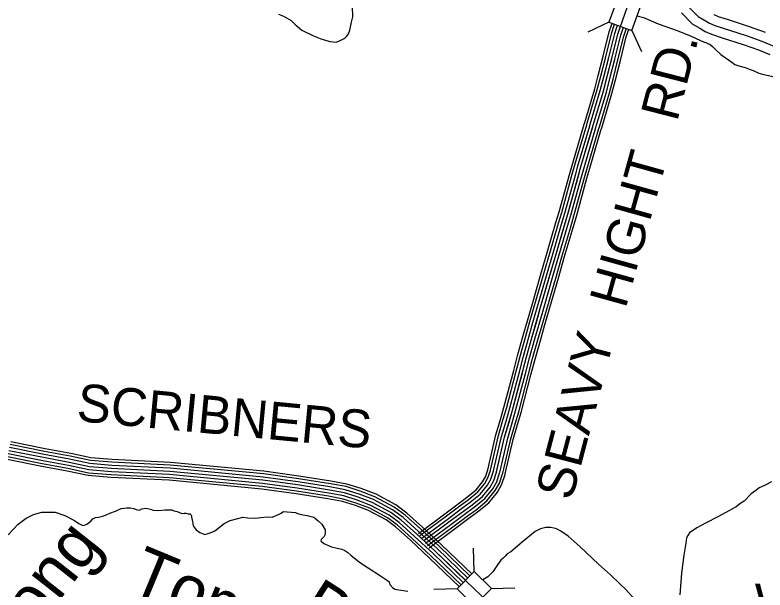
# Model space of a CAD drawing. Extents: x 1551132 to 1791609, y 378168 to 563823.
# Drawn here: x 1682181 to 1689511, y 426966 to 432585 of the extents above; entities that cross this region are included whole.
import ezdxf

# ---------------------------------------------------------------- set-up
doc = ezdxf.new("R2010")
doc.units = 0
for name, color, linetype in [('DESIGN - DRAINAGE - Bridges and Cross Drains Size Text', 7, 'Continuous'), ('DESIGN - ROW - Right-of-Way and Easement Labels', 7, 'Continuous'), ('DESIGN - TRANSPORTATION - Text', 7, 'Continuous'), ('SURVEY - CONTOURS - Index with Text', 7, 'Continuous'), ('SURVEY - DRAINAGE - Storm Sewer', 7, 'Continuous'), ('SURVEY - PROPERTY - Owners', 7, 'Continuous'), ('SURVEY - TRANSPORTATION - Roads', 7, 'Continuous')]:
    doc.layers.add(name, color=color, linetype=linetype)

msp = doc.modelspace()

# ---------------------------------------------------------------- linework, layer by layer
at = {"layer": 'DESIGN - TRANSPORTATION - Text'}
for points in [[(1684755.757, 432594.627), (1684805.539, 432574.01), (1684835.355, 432557.635), (1684881.087, 432533.068), (1684916.686, 432496.608), (1684984.043, 432437.74), (1685097.44, 432382.33), (1685179.08, 432349.33), (1685260.836, 432326.329), (1685318.768, 432319.637), (1685358.942, 432335.179), (1685403.208, 432358.68), (1685422.432, 432379.164), (1685441.699, 432402.273), (1685454.082, 432436.165), (1685470.948, 432514.051), (1685481.548, 432567.985), (1685480.681, 432670.113)], [(1688260.691, 432577.112), (1688271.957, 432574.92), (1688323.798, 432560.287), (1688467.153, 432500.518), (1688644.482, 432438.342), (1688781.854, 432380.649), (1688879.368, 432335.448), (1688915.184, 432318.997), (1688933.167, 432316.789), (1688959.033, 432304.463), (1688970.983, 432300.322), (1688998.74, 432277.963), (1689026.406, 432247.604), (1689077.872, 432198.936), (1689187.044, 432123.559), (1689216.827, 432103.183), (1689256.667, 432088.691), (1689316.491, 432071.966), (1689366.29, 432053.349), (1689394.173, 432043.007), (1689449.905, 432018.323), (1689499.753, 432003.714), (1689605.526, 431982.43)], [(1689573.5, 428022.318), (1689505.101, 427987.084), (1689454.836, 427963.658), (1689422.545, 427938.008), (1689376.163, 427904.523), (1689307.389, 427835.255), (1689275.14, 427813.613), (1689230.741, 427778.103), (1689158.326, 427740.919), (1689057.703, 427686.051), (1688928.948, 427619.499), (1688846.408, 427572.423), (1688773.86, 427523.23), (1688757.585, 427499.396), (1688745.344, 427477.512), (1688736.744, 427423.552), (1688717.453, 427307.649), (1688693.47, 427129.736), (1688679.112, 426917.664)], [(1682114.233, 427505.776), (1682211.405, 427610.737), (1682290.054, 427667.872), (1682362.452, 427703.056), (1682442.717, 427726.132), (1682548.739, 427726.874), (1682572.739, 427726.59), (1682668.378, 427693.415), (1682763.842, 427644.23), (1682805.533, 427615.704), (1682829.374, 427601.404), (1682845.307, 427595.204), (1682861.374, 427601.021), (1682883.49, 427610.771), (1682921.797, 427638.347), (1682942.047, 427660.131), (1682968.196, 427673.839), (1682996.262, 427679.514), (1683034.378, 427689.073), (1683064.46, 427696.723), (1683108.709, 427718.224), (1683162.933, 427737.599), (1683219.215, 427762.967), (1683269.306, 427770.384), (1683305.305, 427769.95), (1683341.237, 427763.517), (1683365.128, 427753.225), (1683397.061, 427746.841), (1683421.219, 427760.567), (1683455.285, 427766.167), (1683477.259, 427763.908), (1683505.167, 427755.567), (1683531.058, 427745.25), (1683585.04, 427742.608), (1683645.122, 427749.9), (1683693.121, 427749.333), (1683715.145, 427751.075), (1683733.036, 427740.85), (1683764.969, 427734.466), (1683810.743, 427713.899), (1683832.767, 427715.641), (1683850.784, 427717.424), (1683872.717, 427711.157), (1683892.716, 427710.924), (1683898.633, 427702.84), (1683904.499, 427690.757), (1683906.366, 427678.723), (1683915.874, 427634.564), (1683917.674, 427616.521), (1683921.407, 427592.446), (1683952.981, 427554.028), (1683986.697, 427527.603), (1684036.471, 427506.985), (1684060.562, 427514.711), (1684088.695, 427526.386), (1684134.894, 427543.861), (1684225.692, 427614.863), (1684284.024, 427644.206), (1684358.272, 427665.348), (1684408.404, 427676.773), (1684456.336, 427670.19), (1684528.309, 427667.34), (1684612.424, 427676.348), (1684656.465, 427679.832), (1684694.439, 427677.382), (1684756.754, 427704.674), (1684782.912, 427718.375), (1684802.628, 427733.592)], [(1684802.628, 427733.592), (1684923.642, 427725.1), (1684941.508, 427712.875), (1684977.424, 427704.441), (1685035.331, 427695.749), (1685101.129, 427676.94), (1685142.753, 427642.414), (1685178.369, 427607.947), (1685211.768, 427553.495), (1685213.66, 427543.462), (1685213.477, 427527.445), (1685209.193, 427501.461), (1685201.035, 427487.544), (1685180.811, 427467.76), (1685174.728, 427459.826), (1685170.594, 427447.859), (1685172.528, 427441.834), (1685200.277, 427419.475), (1685273.942, 427388.566), (1685329.807, 427375.891), (1685375.698, 427365.332), (1685405.564, 427352.965), (1685433.338, 427332.615), (1685463.054, 427306.231), (1685548.294, 427237.146), (1685631.692, 427182.094), (1685752.847, 427104.567), (1685820.354, 427059.716), (1685836.195, 427045.516), (1685845.928, 427021.373), (1685871.594, 426991.031), (1685893.419, 426974.756), (1685931.326, 426966.297), (1686019.216, 426955.239)], [(1688232.631, 426878.913), (1688151.658, 426971.982), (1688090.301, 427030.775), (1688001.211, 427113.927), (1687884.347, 427217.43), (1687704.227, 427387.759), (1687587.379, 427493.262), (1687515.914, 427542.163), (1687480.357, 427561.613), (1687464.182, 427566.805), (1687448.233, 427570.997), (1687418.275, 427575.355), (1687370.301, 427577.93), (1687318.119, 427562.53), (1687263.829, 427537.146), (1687136.673, 427434.535), (1687025.584, 427337.741), (1686991.385, 427320.132), (1686973.144, 427298.323), (1686952.894, 427276.539), (1686930.678, 427256.78), (1686896.162, 427211.137), (1686851.405, 427143.586), (1686800.856, 427094.134), (1686751.79, 427066.65)]]:
    msp.add_lwpolyline(points, dxfattribs=at)
at = {"layer": 'SURVEY - CONTOURS - Index with Text'}
for points in [[(1686644.776, 427124.185), (1686348.6, 427408.892), (1686162.404, 427581.455), (1686009.8, 427717.642), (1685901.927, 427798.627), (1685709.765, 427901.697), (1685564.044, 427957.765), (1685422.414, 428001.099), (1685268.601, 428029.183), (1684954.883, 428079.609), (1684614.241, 428126.269), (1683700.662, 428212.72), (1683130.051, 428240.521), (1682921.314, 428257.379), (1682725.827, 428299.814), (1682475.425, 428345.623), (1682138.641, 428413.758)], [(1687502.781, 426047.807), (1687374.109, 426280.796), (1687359.976, 426300.164), (1687350.301, 426313.564), (1687163.505, 426508.177), (1686881.071, 426776.409), (1686594.669, 427050.675), (1686288.393, 427345.099), (1686103.389, 427516.553), (1685954.168, 427649.723), (1685854.595, 427724.475), (1685673.141, 427821.803), (1685535.428, 427874.787), (1685401.639, 427915.722), (1685253.759, 427942.722), (1684941.967, 427992.84), (1684604.15, 428039.116), (1683694.396, 428125.201), (1683124.384, 428152.977), (1682908.423, 428170.419), (1682708.627, 428213.787), (1682458.833, 428259.488), (1682121.15, 428327.798)], [(1686583.853, 427061.075), (1686288.393, 427345.099), (1686103.389, 427516.553), (1685954.168, 427649.723), (1685854.595, 427724.475), (1685673.141, 427821.803), (1685535.428, 427874.787), (1685401.639, 427915.722), (1685253.759, 427942.722), (1684941.967, 427992.84), (1684604.15, 428039.116), (1683694.396, 428125.201), (1683124.384, 428152.977), (1682908.423, 428170.419), (1682708.627, 428213.787), (1682458.833, 428259.488), (1682121.15, 428327.798)], [(1686605.377, 427083.375), (1686309.668, 427367.641), (1686124.247, 427539.487), (1685973.826, 427673.724), (1685871.32, 427750.684), (1685686.082, 427850.037), (1685545.544, 427904.113), (1685408.981, 427945.898), (1685259.001, 427973.282), (1684946.533, 428023.508), (1684607.716, 428069.917), (1683696.613, 428156.127), (1683126.384, 428183.919), (1682912.981, 428201.153), (1682714.702, 428244.187), (1682464.7, 428289.93), (1682127.333, 428358.173)], [(1686626.91, 427105.684), (1686330.95, 427390.192), (1686145.105, 427562.429), (1685993.492, 427697.733), (1685888.053, 427776.885), (1685699.024, 427878.279), (1685555.652, 427933.439), (1685416.322, 427976.065), (1685264.251, 428003.832), (1684951.091, 428054.167), (1684611.283, 428100.718), (1683698.829, 428187.061), (1683128.393, 428214.853), (1682917.531, 428231.887), (1682720.785, 428274.597), (1682470.558, 428320.373), (1682133.516, 428388.558)], [(1686540.787, 427016.465), (1686245.836, 427300.006), (1686061.673, 427470.677), (1685914.844, 427601.714), (1685821.138, 427672.066), (1685647.258, 427765.326), (1685515.203, 427816.136), (1685386.956, 427855.378), (1685243.268, 427881.612), (1684932.842, 427931.514), (1684597.016, 427977.515), (1683689.963, 428063.341), (1683120.376, 428091.1), (1682899.315, 428108.951), (1682696.469, 428152.977), (1682447.109, 428198.603), (1682108.783, 428267.038)], [(1686562.312, 427038.783), (1686267.119, 427322.557), (1686082.531, 427493.619), (1685934.51, 427625.723), (1685837.87, 427698.266), (1685660.2, 427793.569), (1685525.311, 427845.462), (1685394.298, 427885.546), (1685248.518, 427912.163), (1684937.4, 427962.173), (1684600.583, 428008.315), (1683692.179, 428094.276), (1683122.384, 428122.034), (1682903.864, 428139.685), (1682702.553, 428183.386), (1682452.967, 428229.045), (1682114.966, 428297.422)], [(1686523.621, 426998.69), (1686228.869, 427282.031), (1686045.049, 427452.393), (1685899.169, 427582.58), (1685807.804, 427651.165), (1685636.942, 427742.817), (1685507.137, 427792.752), (1685381.098, 427831.32), (1685239.093, 427857.245), (1684929.2, 427907.063), (1684594.175, 427952.956), (1683688.196, 428038.682), (1683118.784, 428066.425), (1682895.681, 428084.45), (1682691.628, 428128.743), (1682442.434, 428174.327), (1682103.858, 428242.82)]]:
    msp.add_lwpolyline(points, dxfattribs=at)
at = {"layer": 'SURVEY - DRAINAGE - Storm Sewer'}
for p, q in [((1687984.979, 432515.075), (1687779.147, 432419.078)), ((1688208.198, 432433.83), (1688304.22, 432227.999)), ((1686667.28, 427147.49), (1686663.332, 427374.598)), ((1686502.242, 426976.552), (1686275.15, 426972.613)), ((1686838.226, 426982.435), (1687065.301, 426986.391))]:
    msp.add_line(p, q, dxfattribs=at)
for points in [[(1687984.979, 432515.075), (1688208.248, 432433.822), (1688289.517, 432657.083), (1688066.24, 432738.352)], [(1686502.242, 426976.552), (1686673.163, 426811.497), (1686838.226, 426982.435), (1686667.28, 427147.49)]]:
    msp.add_lwpolyline(points, close=True, dxfattribs=at)
at = {"layer": 'SURVEY - PROPERTY - Owners'}
for points in [[(1688761.354, 432667.19), (1688856.394, 432572.279), (1688919.976, 432535.686), (1688967.641, 432505.235), (1689021.365, 432482.735), (1689326.033, 432383.916), (1689479.321, 432328.489), (1689654.45, 432258.863)], [(1688694.181, 432606.08), (1688800.77, 432499.627), (1688872.91, 432458.109), (1688925.392, 432424.583), (1688989.799, 432397.608), (1689094.005, 432363.815), (1689296.608, 432298.097), (1689447.138, 432243.67), (1689559.627, 432198.944)], [(1689011.557, 432589.071), (1689054.172, 432571.221), (1689151.078, 432539.795), (1689356.615, 432473.126), (1689512.778, 432416.658)]]:
    msp.add_lwpolyline(points, dxfattribs=at)
at = {"layer": 'SURVEY - TRANSPORTATION - Roads'}
for points in [[(1686175.829, 427449.418), (1686421.815, 427631.865), (1686648.902, 427799.886), (1686749.441, 427881.013), (1686824.106, 427972.382), (1686860.597, 428036.084), (1686887.254, 428117.886), (1686966.061, 428459.345), (1687044.218, 428724.769), (1687180.456, 429243.799), (1687231.972, 429429.429), (1687318.403, 429728.795), (1687466.559, 430239.709), (1687583.798, 430638.853), (1687715.67, 431113.898), (1687832.876, 431509.034), (1687931.565, 431840.309), (1688014.197, 432161.726), (1688072.129, 432397.316), (1688143.777, 432602.771), (1688192.893, 432742.4), (1688197.459, 432753.883), (1688204.917, 432794.718)], [(1688010.147, 432485.951), (1688016.338, 432503.71)], [(1687880.916, 431995.572), (1687929.132, 432183.118), (1687987.939, 432422.283), (1688010.147, 432485.968)], [(1687905.816, 431989.171), (1687954.073, 432176.851), (1688012.622, 432414.966), (1688034.43, 432477.501)], [(1687935.84, 431981.446), (1687984.131, 432169.284), (1688042.379, 432406.141), (1688063.696, 432467.292)], [(1687965.864, 431973.729), (1688014.197, 432161.726), (1688072.129, 432397.316), (1688092.97, 432457.084)], [(1687995.889, 431966.012), (1688044.263, 432154.167), (1688101.878, 432388.49), (1688122.244, 432446.875)], [(1688025.913, 431958.287), (1688074.32, 432146.601), (1688131.636, 432379.665), (1688151.51, 432436.667)], [(1688034.43, 432477.484), (1688040.488, 432494.851)], [(1688049.846, 431952.137), (1688098.295, 432140.575), (1688155.36, 432372.632), (1688174.851, 432428.533)], [(1688063.696, 432467.276), (1688069.629, 432484.293)], [(1688092.97, 432457.067), (1688098.761, 432473.668)], [(1688122.244, 432446.858), (1688127.894, 432463.051)], [(1688151.51, 432436.65), (1688157.035, 432452.492)], [(1688174.851, 432428.516), (1688180.251, 432443.992)], [(1687744.069, 431518.084), (1687748.794, 431534.018), (1687847.025, 431863.76), (1687880.925, 431995.588)], [(1687768.727, 431510.775), (1687773.444, 431526.693), (1687871.808, 431856.885), (1687905.824, 431989.188)], [(1687798.443, 431501.959), (1687803.16, 431517.867), (1687901.691, 431848.601), (1687935.848, 431981.463)], [(1687828.167, 431493.15), (1687832.876, 431509.034), (1687931.565, 431840.309), (1687965.873, 431973.746)], [(1687857.892, 431484.341), (1687862.592, 431500.2), (1687961.439, 431832.017), (1687995.897, 431966.029)], [(1687887.608, 431475.525), (1687892.307, 431491.375), (1687991.322, 431823.734), (1688025.921, 431958.304)], [(1687911.307, 431468.508), (1687915.999, 431484.333), (1688015.138, 431817.125), (1688049.854, 431952.154)], [(1687603.222, 431036.746), (1687631.355, 431138.107), (1687744.078, 431518.109)], [(1687628.005, 431029.871), (1687656.08, 431131.007), (1687768.727, 431510.8)], [(1687657.879, 431021.579), (1687685.87, 431122.449), (1687798.451, 431501.984)], [(1687687.745, 431013.287), (1687715.67, 431113.898), (1687828.167, 431493.167)], [(1687717.611, 431004.996), (1687745.469, 431105.348), (1687857.883, 431484.35)], [(1687747.486, 430996.704), (1687775.26, 431096.79), (1687887.608, 431475.533)], [(1687771.302, 430990.095), (1687799.018, 431089.973), (1687911.299, 431468.508)], [(1687468.25, 430556.692), (1687499.458, 430662.945), (1687603.231, 431036.771)], [(1687492.925, 430549.45), (1687524.182, 430655.886), (1687628.005, 431029.888)], [(1687522.666, 430540.708), (1687553.99, 430647.369), (1687657.879, 431021.596)], [(1687552.407, 430531.975), (1687583.798, 430638.853), (1687687.745, 431013.304)], [(1687582.148, 430523.241), (1687613.605, 430630.336), (1687717.611, 431005.012)], [(1687611.889, 430514.499), (1687643.413, 430621.819), (1687747.486, 430996.72)], [(1687635.605, 430507.532), (1687667.179, 430615.035), (1687771.302, 430990.103)], [(1687327.895, 430076.488), (1687382.361, 430264.284), (1687468.25, 430556.709)], [(1687352.594, 430069.321), (1687407.043, 430257.076), (1687492.925, 430549.467)], [(1687382.369, 430060.687), (1687436.801, 430248.392), (1687522.666, 430540.725)], [(1687412.143, 430052.054), (1687466.559, 430239.709), (1687552.407, 430531.991)], [(1687441.917, 430043.42), (1687496.316, 430231.025), (1687582.148, 430523.258)], [(1687471.692, 430034.787), (1687526.074, 430222.342), (1687611.889, 430514.516)], [(1687495.424, 430027.903), (1687549.798, 430215.416), (1687635.605, 430507.549)], [(1687188.798, 429596.125), (1687234.147, 429753.179), (1687327.895, 430076.504)], [(1687213.506, 429588.991), (1687258.846, 429746.029), (1687352.594, 430069.337)], [(1687243.288, 429580.391), (1687288.629, 429737.412), (1687382.369, 430060.704)], [(1687273.071, 429571.791), (1687318.403, 429728.795), (1687412.143, 430052.07)], [(1687302.854, 429563.191), (1687348.178, 429720.178), (1687441.917, 430043.437)], [(1687332.636, 429554.591), (1687377.96, 429711.561), (1687471.692, 430034.803)], [(1687356.386, 429547.732), (1687401.701, 429704.695), (1687495.424, 430027.92)], [(1687055.201, 429112.112), (1687095.775, 429266.666), (1687147.574, 429453.321), (1687188.806, 429596.142)], [(1687080.075, 429105.579), (1687120.599, 429259.958), (1687172.315, 429446.321), (1687213.514, 429589.008)], [(1687110.058, 429097.712), (1687150.532, 429251.883), (1687202.148, 429437.871), (1687243.297, 429580.408)], [(1687140.041, 429089.837), (1687180.456, 429243.799), (1687231.972, 429429.429), (1687273.079, 429571.808)], [(1687170.023, 429081.962), (1687210.381, 429235.716), (1687261.796, 429420.987), (1687302.862, 429563.208)], [(1687200.006, 429074.095), (1687240.313, 429227.64), (1687291.629, 429412.537), (1687332.645, 429554.607)], [(1687223.914, 429067.819), (1687264.171, 429221.19), (1687315.412, 429405.803), (1687356.394, 429547.749)], [(1686925.462, 428631.975), (1686959.711, 428748.294), (1687055.209, 429112.129)], [(1686950.128, 428624.708), (1686984.486, 428741.402), (1687080.084, 429105.595)], [(1686979.861, 428615.958), (1687014.352, 428733.086), (1687110.066, 429097.729)], [(1687009.602, 428607.199), (1687044.218, 428724.769), (1687140.049, 429089.853)], [(1687039.343, 428598.44), (1687074.084, 428716.452), (1687170.032, 429081.978)], [(1687069.075, 428589.69), (1687103.95, 428708.135), (1687200.014, 429074.111)], [(1687092.783, 428582.707), (1687127.766, 428701.51), (1687223.922, 429067.836)], [(1686802.815, 428142.07), (1686881.18, 428481.621), (1686925.462, 428631.991)], [(1686827.872, 428136.287), (1686906.062, 428475.087), (1686950.128, 428624.733)], [(1686858.072, 428129.32), (1686936.062, 428467.22), (1686979.861, 428615.974)], [(1686888.279, 428122.345), (1686966.061, 428459.345), (1687009.602, 428607.216)], [(1686918.487, 428115.369), (1686996.06, 428451.47), (1687039.343, 428598.457)], [(1686948.686, 428108.403), (1687026.06, 428443.603), (1687069.075, 428589.699)], [(1686972.769, 428102.844), (1687049.976, 428437.328), (1687092.783, 428582.723)], [(1686525.371, 427817.603), (1686595.253, 427869.313), (1686687.276, 427943.565), (1686751.599, 428022.275), (1686779.999, 428071.851), (1686802.656, 428141.387), (1686802.823, 428142.095)], [(1686540.662, 427796.927), (1686610.977, 427848.954), (1686705.5, 427925.231), (1686772.857, 428007.65), (1686803.631, 428061.368), (1686827.464, 428134.503), (1686827.881, 428136.312)], [(1686559.095, 427772.01), (1686629.944, 427824.42), (1686727.475, 427903.122), (1686798.481, 427990.016), (1686832.114, 428048.726), (1686857.355, 428126.195), (1686858.08, 428129.336)], [(1686577.536, 427747.085), (1686648.902, 427799.886), (1686749.441, 427881.013), (1686824.106, 427972.382), (1686860.597, 428036.084), (1686887.254, 428117.886), (1686888.288, 428122.361)], [(1686595.978, 427722.159), (1686667.859, 427775.352), (1686771.407, 427858.904), (1686849.73, 427954.748), (1686889.079, 428023.442), (1686917.154, 428109.578), (1686918.495, 428115.386)], [(1686614.411, 427697.242), (1686686.826, 427750.818), (1686793.381, 427836.795), (1686875.355, 427937.115), (1686917.562, 428010.8), (1686947.045, 428101.269), (1686948.695, 428108.411)], [(1686629.11, 427677.374), (1686701.942, 427731.251), (1686810.898, 427819.17), (1686895.787, 427923.056), (1686940.278, 428000.725), (1686970.886, 428094.652), (1686972.777, 428102.852)], [(1686123.58, 427519.878), (1686369.608, 427702.35), (1686525.388, 427817.611)], [(1686138.897, 427499.219), (1686384.908, 427681.683), (1686540.679, 427796.936)], [(1686157.363, 427474.319), (1686403.366, 427656.774), (1686559.112, 427772.019)], [(1686175.829, 427449.418), (1686421.815, 427631.865), (1686577.553, 427747.093)], [(1686194.295, 427424.518), (1686440.265, 427606.956), (1686595.994, 427722.167)], [(1686212.762, 427399.617), (1686458.723, 427582.047), (1686614.427, 427697.25)], [(1686227.486, 427379.766), (1686473.431, 427562.18), (1686629.127, 427677.383)]]:
    msp.add_lwpolyline(points, dxfattribs=at)

# ---------------------------------------------------------------- texts
at = {"layer": 'DESIGN - DRAINAGE - Bridges and Cross Drains Size Text'}
for s, height, rotation, p in [('Long', 475.0036, 51.7499306, (1682167.808, 426293.442)), ('Tom', 474.9922, 337.4998139, (1683274.48, 426965.359)), ('Br.', 474.9955, 327.3849556, (1684919.146, 426697.785))]:
    msp.add_text(s, height=height, rotation=rotation, dxfattribs=at).set_placement(p)
at = {"layer": 'DESIGN - ROW - Right-of-Way and Easement Labels'}
for s, height, rotation, p in [('RD.', 370.0086, 75.5811111, (1688651.508, 431533.281)), ('HIGHT', 370.0085, 74.4848083, (1688148.018, 429707.333)), ('SEAVY', 370.0086, 75.2923111, (1687621.538, 427828.8)), ('SCRIBNERS', 369.9915, 354.5942056, (1682775.309, 428618.706)), ('WINDING', 369.9913, 0.2539167, (1689412.836, 426659.291))]:
    msp.add_text(s, height=height, rotation=rotation, dxfattribs=at).set_placement(p)

doc.saveas('drawing.dxf')
